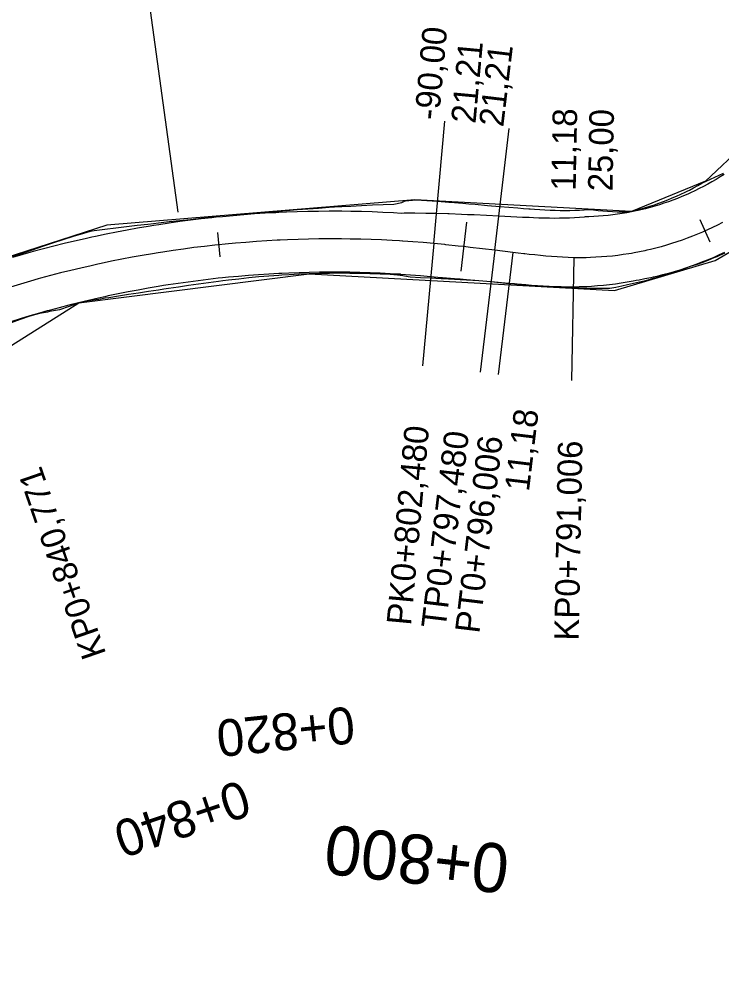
# Model space of a CAD drawing. Extents: x -636600 to -628587, y -1090963 to -1085869.
# Drawn here: x -636108.3 to -636051.1, y -1089313.1 to -1089234.3 of the extents above; entities that cross this region are included whole.
import ezdxf

# ---------------------------------------------------------------- set-up
doc = ezdxf.new("R2010")
doc.units = 0
for name, color, linetype in [('01_PARCELY_NÁVRH_PC', 7, 'Continuous'), ('HEKTOMETRY100', 7, 'Continuous'), ('HEKTOMETRY20', 7, 'Continuous'), ('HL_BODY', 7, 'Continuous'), ('POLOMERY', 7, 'Continuous'), ('situace_osa', 7, 'Continuous'), ('situace_těleso', 7, 'Continuous'), ('situace_vozovka', 7, 'Continuous'), ('VRCHOLY', 7, 'Continuous')]:
    doc.layers.add(name, color=color, linetype=linetype)

msp = doc.modelspace()

# ---------------------------------------------------------------- linework, layer by layer
at = {"layer": '01_PARCELY_NÁVRH_PC'}
for points in [[(-636046.08, -1089241.55), (-636052.43, -1089247.53), (-636058.454, -1089249.988), (-636076.096, -1089249.05), (-636101.188, -1089251.117), (-636119.943, -1089257.152), (-636149.512, -1089269.745), (-636164.917, -1089274.603), (-636179.232, -1089276.711), (-636313.095, -1089278.469), (-636321.431, -1089279.943), (-636333.47, -1089284.367), (-636357.374, -1089297.735), (-636369.172, -1089303.124), (-636380.559, -1089306.604), (-636392.467, -1089307.874), (-636420.657, -1089307.081), (-636427.033, -1089309.312), (-636432.058, -1089313.849), (-636464.006, -1089377.252)], [(-636460.781, -1089385.429), (-636441.55, -1089344.82), (-636428.989, -1089320.484), (-636425.4, -1089316.197), (-636420.459, -1089313.517), (-636409.933, -1089312.878), (-636377.423, -1089313.825), (-636327.88, -1089288.39), (-636313.39, -1089284.59), (-636167.717, -1089281.853), (-636134.697, -1089268.972), (-636128.423, -1089268.597), (-636109.985, -1089261.525), (-636103.491, -1089257.444), (-636084.709, -1089255.074), (-636059.856, -1089256.415), (-636051.656, -1089253.98), (-636046.057, -1089250.728)]]:
    msp.add_lwpolyline(points, dxfattribs=at)
at = {"layer": 'HEKTOMETRY100'}
msp.add_lwpolyline([(-636072.329, -1089254.846), (-636071.882, -1089250.871)], dxfattribs=at)
at = {"layer": 'HEKTOMETRY20'}
for points in [[(-636052.053, -1089252.491), (-636052.871, -1089250.666)], [(-636091.961, -1089253.7), (-636092.167, -1089251.711)]]:
    msp.add_lwpolyline(points, dxfattribs=at)
at = {"layer": 'HL_BODY'}
for points in [[(-636074.572, -1089252.603), (-636075.486, -1089262.562)], [(-636069.603, -1089253.152), (-636070.792, -1089263.081)], [(-636068.139, -1089253.328), (-636069.329, -1089263.257)], [(-636063.159, -1089253.757), (-636063.352, -1089263.755)]]:
    msp.add_lwpolyline(points, dxfattribs=at)
at = {"layer": 'POLOMERY'}
for points in [[(-636074.572, -1089252.603), (-636073.659, -1089242.645)], [(-636069.603, -1089253.152), (-636068.413, -1089243.223)], [(-636068.139, -1089253.328), (-636069.329, -1089263.257)], [(-636063.159, -1089253.757), (-636063.352, -1089263.755)]]:
    msp.add_lwpolyline(points, dxfattribs=at)
at = {"layer": 'situace_osa'}
msp.add_lwpolyline([(-636051.046, -1089250.89), (-636051.445, -1089251.096), (-636051.849, -1089251.294), (-636052.255, -1089251.485), (-636052.462, -1089251.579), (-636052.665, -1089251.669), (-636053.079, -1089251.845), (-636053.495, -1089252.014), (-636053.914, -1089252.175), (-636054.337, -1089252.329), (-636054.761, -1089252.475), (-636055.189, -1089252.613), (-636055.619, -1089252.744), (-636056.051, -1089252.867), (-636056.485, -1089252.982), (-636056.921, -1089253.09), (-636057.199, -1089253.154), (-636057.36, -1089253.189), (-636057.799, -1089253.281), (-636058.241, -1089253.364), (-636058.467, -1089253.404), (-636058.684, -1089253.44), (-636059.128, -1089253.508), (-636059.573, -1089253.568), (-636060.019, -1089253.62), (-636060.467, -1089253.663), (-636060.914, -1089253.699), (-636061.363, -1089253.727), (-636061.812, -1089253.746), (-636062.143, -1089253.756), (-636062.154, -1089253.756), (-636062.261, -1089253.758), (-636062.71, -1089253.761), (-636063.159, -1089253.757), (-636063.614, -1089253.744), (-636064.068, -1089253.724), (-636064.522, -1089253.697), (-636064.975, -1089253.664), (-636065.428, -1089253.625), (-636065.88, -1089253.583), (-636066.333, -1089253.536), (-636066.784, -1089253.487), (-636067.14, -1089253.446), (-636067.236, -1089253.435), (-636067.687, -1089253.382), (-636068.139, -1089253.328), (-636069.603, -1089253.152), (-636070.595, -1089253.034), (-636071.589, -1089252.917), (-636072.106, -1089252.858), (-636072.582, -1089252.805), (-636073.577, -1089252.7), (-636073.675, -1089252.69), (-636074.572, -1089252.603), (-636075.42, -1089252.53), (-636076.268, -1089252.464), (-636077.085, -1089252.408), (-636077.117, -1089252.406), (-636077.359, -1089252.391), (-636077.967, -1089252.357), (-636078.817, -1089252.315), (-636079.667, -1089252.281), (-636080.517, -1089252.256), (-636081.368, -1089252.238), (-636082.081, -1089252.23), (-636082.219, -1089252.229), (-636083.07, -1089252.227), (-636083.921, -1089252.234), (-636084.772, -1089252.249), (-636085.622, -1089252.271), (-636086.473, -1089252.302), (-636087.079, -1089252.329), (-636087.323, -1089252.341), (-636088.172, -1089252.388), (-636089.021, -1089252.443), (-636089.87, -1089252.506), (-636090.718, -1089252.576), (-636091.565, -1089252.655), (-636092.064, -1089252.706), (-636092.412, -1089252.742), (-636093.257, -1089252.837), (-636094.102, -1089252.94), (-636094.946, -1089253.051), (-636095.788, -1089253.17), (-636096.63, -1089253.297), (-636097.021, -1089253.359), (-636097.47, -1089253.432), (-636098.309, -1089253.574), (-636099.146, -1089253.725), (-636099.982, -1089253.883), (-636100.817, -1089254.05), (-636101.649, -1089254.224), (-636101.934, -1089254.286), (-636102.481, -1089254.406), (-636103.31, -1089254.596), (-636104.138, -1089254.794), (-636104.963, -1089255), (-636105.787, -1089255.214), (-636106.609, -1089255.435), (-636106.787, -1089255.484), (-636107.428, -1089255.664), (-636108.245, -1089255.901), (-636109.061, -1089256.145)], dxfattribs=at)
at = {"layer": 'situace_těleso'}
for points in [[(-636108.896, -1089253.693), (-636108.072, -1089253.401), (-636107.426, -1089253.173), (-636107.247, -1089253.11), (-636106.419, -1089252.821), (-636105.59, -1089252.533), (-636104.753, -1089252.273), (-636103.914, -1089252.016), (-636103.073, -1089251.762), (-636102.519, -1089251.596), (-636102.223, -1089251.549), (-636101.35, -1089251.439), (-636100.479, -1089251.33), (-636099.608, -1089251.224), (-636098.738, -1089251.12), (-636097.869, -1089251.018), (-636097.404, -1089250.965), (-636097, -1089250.919), (-636096.131, -1089250.821), (-636095.262, -1089250.726), (-636094.394, -1089250.633), (-636093.525, -1089250.546), (-636092.656, -1089250.468), (-636092.299, -1089250.438), (-636091.786, -1089250.398), (-636090.916, -1089250.333), (-636090.049, -1089250.24), (-636089.18, -1089250.152), (-636088.311, -1089250.068), (-636087.441, -1089249.988), (-636087.192, -1089249.966), (-636086.57, -1089249.913), (-636085.699, -1089249.841), (-636084.826, -1089249.774), (-636083.952, -1089249.712), (-636083.078, -1089249.653), (-636082.202, -1089249.599), (-636082.06, -1089249.591), (-636081.325, -1089249.55), (-636080.448, -1089249.504), (-636079.569, -1089249.465), (-636078.689, -1089249.434), (-636077.808, -1089249.406), (-636077.169, -1089249.252), (-636076.91, -1089249.13), (-636076.875, -1089249.114), (-636076.02, -1089249.054), (-636075.138, -1089249.105), (-636074.256, -1089249.163), (-636073.326, -1089249.231), (-636073.224, -1089249.239), (-636072.2, -1089249.323), (-636071.712, -1089249.364), (-636071.184, -1089249.411), (-636070.176, -1089249.5), (-636069.175, -1089249.588), (-636067.705, -1089249.708), (-636067.254, -1089249.742), (-636066.81, -1089249.776), (-636066.716, -1089249.783), (-636066.371, -1089249.807), (-636065.939, -1089249.836), (-636065.512, -1089249.861), (-636065.092, -1089249.882), (-636064.678, -1089249.898), (-636064.27, -1089249.908), (-636063.868, -1089249.911), (-636063.473, -1089249.908), (-636063.085, -1089249.896), (-636062.705, -1089249.877), (-636062.326, -1089249.847), (-636062.236, -1089249.839), (-636062.227, -1089249.838), (-636061.947, -1089249.836), (-636061.567, -1089249.855), (-636061.183, -1089249.903), (-636060.797, -1089249.942), (-636060.409, -1089249.973), (-636060.02, -1089249.996), (-636059.63, -1089250.009), (-636059.238, -1089250.014), (-636059.046, -1089250.013), (-636058.846, -1089250.01), (-636058.454, -1089249.988), (-636058.077, -1089249.892), (-636057.94, -1089249.855), (-636057.702, -1089249.789), (-636057.33, -1089249.679), (-636056.959, -1089249.564), (-636056.591, -1089249.441), (-636056.225, -1089249.313), (-636055.862, -1089249.178), (-636055.501, -1089249.038), (-636055.144, -1089248.891), (-636054.789, -1089248.738), (-636054.437, -1089248.579), (-636054.088, -1089248.415), (-636053.916, -1089248.331), (-636053.742, -1089248.245), (-636053.399, -1089248.069), (-636053.059, -1089247.887), (-636052.723, -1089247.7), (-636052.386, -1089247.514), (-636052.028, -1089247.367), (-636051.672, -1089247.211), (-636051.319, -1089247.047), (-636050.97, -1089246.875)], [(-636050.843, -1089253.385), (-636051.291, -1089253.587), (-636051.519, -1089253.685), (-636051.743, -1089253.779), (-636052.198, -1089253.961), (-636052.657, -1089254.135), (-636053.12, -1089254.298), (-636053.585, -1089254.452), (-636054.045, -1089254.621), (-636054.506, -1089254.787), (-636054.971, -1089254.946), (-636055.438, -1089255.098), (-636055.907, -1089255.242), (-636056.379, -1089255.38), (-636056.68, -1089255.463), (-636056.854, -1089255.51), (-636057.331, -1089255.633), (-636057.811, -1089255.749), (-636058.056, -1089255.805), (-636058.291, -1089255.864), (-636058.773, -1089255.978), (-636059.258, -1089256.085), (-636059.745, -1089256.181), (-636060.236, -1089256.263), (-636060.733, -1089256.263), (-636061.23, -1089256.258), (-636061.725, -1089256.261), (-636062.089, -1089256.259), (-636062.101, -1089256.259), (-636062.219, -1089256.257), (-636062.713, -1089256.247), (-636063.207, -1089256.231), (-636063.704, -1089256.208), (-636064.197, -1089256.18), (-636064.685, -1089256.148), (-636065.168, -1089256.113), (-636065.648, -1089256.076), (-636066.125, -1089256.057), (-636066.598, -1089256.031), (-636067.067, -1089255.999), (-636067.432, -1089255.97), (-636067.53, -1089255.962), (-636067.99, -1089255.92), (-636068.444, -1089255.876), (-636069.91, -1089255.721), (-636070.906, -1089255.648), (-636071.896, -1089255.583), (-636072.409, -1089255.553), (-636072.881, -1089255.527), (-636073.86, -1089255.483), (-636073.956, -1089255.48), (-636074.831, -1089255.429), (-636075.655, -1089255.392), (-636076.477, -1089255.332), (-636077.262, -1089255.201), (-636077.294, -1089255.196), (-636077.527, -1089255.166), (-636078.116, -1089255.133), (-636078.94, -1089255.095), (-636079.764, -1089255.066), (-636080.588, -1089255.045), (-636081.412, -1089255.033), (-636082.103, -1089255.03), (-636082.237, -1089255.03), (-636083.061, -1089255.036), (-636083.886, -1089255.051), (-636084.709, -1089255.074), (-636085.533, -1089255.107), (-636086.356, -1089255.149), (-636086.943, -1089255.184), (-636087.179, -1089255.199), (-636088, -1089255.259), (-636088.821, -1089255.327), (-636089.641, -1089255.405), (-636090.46, -1089255.492), (-636091.278, -1089255.586), (-636091.76, -1089255.645), (-636092.095, -1089255.687), (-636092.911, -1089255.795), (-636093.726, -1089255.908), (-636094.54, -1089256.026), (-636095.354, -1089256.146), (-636096.168, -1089256.267), (-636096.546, -1089256.323), (-636096.981, -1089256.389), (-636097.794, -1089256.512), (-636098.608, -1089256.637), (-636099.422, -1089256.764), (-636100.236, -1089256.891), (-636101.05, -1089257.02), (-636101.329, -1089257.065), (-636101.865, -1089257.151), (-636102.681, -1089257.282), (-636103.491, -1089257.444), (-636104.268, -1089257.737), (-636105.049, -1089258.007), (-636105.864, -1089258.149), (-636106.041, -1089258.183), (-636106.675, -1089258.311), (-636107.475, -1089258.513), (-636108.251, -1089258.799), (-636108.984, -1089259.071)]]:
    msp.add_lwpolyline(points, dxfattribs=at)
at = {"layer": 'situace_vozovka'}
for points in [[(-636050.909, -1089246.969), (-636051.238, -1089247.178), (-636051.571, -1089247.38), (-636051.907, -1089247.577), (-636052.247, -1089247.767), (-636052.591, -1089247.952), (-636052.937, -1089248.13), (-636053.287, -1089248.302), (-636053.639, -1089248.467), (-636053.819, -1089248.549), (-636053.995, -1089248.627), (-636054.353, -1089248.779), (-636054.714, -1089248.926), (-636055.078, -1089249.066), (-636055.444, -1089249.199), (-636055.813, -1089249.326), (-636056.183, -1089249.446), (-636056.556, -1089249.559), (-636056.931, -1089249.666), (-636057.307, -1089249.766), (-636057.686, -1089249.859), (-636057.926, -1089249.914), (-636058.066, -1089249.945), (-636058.447, -1089250.025), (-636058.83, -1089250.097), (-636059.026, -1089250.132), (-636059.214, -1089250.163), (-636059.599, -1089250.222), (-636059.985, -1089250.273), (-636060.372, -1089250.318), (-636060.76, -1089250.356), (-636061.149, -1089250.387), (-636061.537, -1089250.411), (-636061.927, -1089250.428), (-636062.214, -1089250.436), (-636062.223, -1089250.437), (-636062.316, -1089250.447), (-636062.706, -1089250.481), (-636063.097, -1089250.508), (-636063.496, -1089250.529), (-636063.901, -1089250.543), (-636064.312, -1089250.55), (-636064.729, -1089250.552), (-636065.152, -1089250.548), (-636065.579, -1089250.54), (-636066.012, -1089250.527), (-636066.45, -1089250.511), (-636066.799, -1089250.496), (-636066.893, -1089250.492), (-636067.341, -1089250.472), (-636067.794, -1089250.449), (-636069.27, -1089250.377), (-636070.274, -1089250.327), (-636071.284, -1089250.279), (-636071.812, -1089250.256), (-636072.3, -1089250.235), (-636073.322, -1089250.197), (-636073.423, -1089250.194), (-636074.349, -1089250.168), (-636075.224, -1089250.152), (-636076.1, -1089250.144), (-636076.941, -1089250.144), (-636076.974, -1089250.144), (-636077.223, -1089250.145), (-636077.846, -1089250.11), (-636078.717, -1089250.067), (-636079.589, -1089250.033), (-636080.46, -1089250.007), (-636081.332, -1089249.989), (-636082.063, -1089249.98), (-636082.205, -1089249.979), (-636083.077, -1089249.977), (-636083.949, -1089249.984), (-636084.821, -1089249.999), (-636085.693, -1089250.023), (-636086.564, -1089250.054), (-636087.186, -1089250.082), (-636087.436, -1089250.094), (-636088.307, -1089250.142), (-636089.177, -1089250.198), (-636090.047, -1089250.263), (-636090.916, -1089250.335), (-636091.784, -1089250.416), (-636092.296, -1089250.468), (-636092.652, -1089250.505), (-636093.519, -1089250.602), (-636094.385, -1089250.708), (-636095.249, -1089250.822), (-636096.113, -1089250.943), (-636096.975, -1089251.073), (-636097.377, -1089251.137), (-636097.837, -1089251.212), (-636098.696, -1089251.358), (-636099.555, -1089251.512), (-636100.412, -1089251.675), (-636101.267, -1089251.845), (-636102.121, -1089252.024), (-636102.412, -1089252.087), (-636102.973, -1089252.211), (-636103.823, -1089252.406), (-636104.671, -1089252.609), (-636105.518, -1089252.819), (-636106.362, -1089253.038), (-636107.204, -1089253.265), (-636107.387, -1089253.315), (-636108.044, -1089253.5), (-636108.882, -1089253.742)], [(-636050.874, -1089253.322), (-636051.317, -1089253.53), (-636051.543, -1089253.632), (-636051.764, -1089253.73), (-636052.215, -1089253.922), (-636052.669, -1089254.106), (-636053.126, -1089254.282), (-636053.586, -1089254.45), (-636054.049, -1089254.609), (-636054.515, -1089254.76), (-636054.983, -1089254.902), (-636055.454, -1089255.036), (-636055.928, -1089255.162), (-636056.403, -1089255.279), (-636056.706, -1089255.349), (-636056.881, -1089255.388), (-636057.36, -1089255.487), (-636057.841, -1089255.579), (-636058.088, -1089255.622), (-636058.323, -1089255.668), (-636058.805, -1089255.755), (-636059.289, -1089255.834), (-636059.775, -1089255.904), (-636060.262, -1089255.965), (-636060.75, -1089256.017), (-636061.24, -1089256.061), (-636061.73, -1089256.096), (-636062.092, -1089256.116), (-636062.104, -1089256.117), (-636062.221, -1089256.122), (-636062.713, -1089256.14), (-636063.206, -1089256.148), (-636063.702, -1089256.148), (-636064.194, -1089256.14), (-636064.683, -1089256.124), (-636065.167, -1089256.103), (-636065.648, -1089256.076), (-636066.124, -1089256.044), (-636066.596, -1089256.01), (-636067.064, -1089255.972), (-636067.429, -1089255.941), (-636067.527, -1089255.933), (-636067.986, -1089255.893), (-636068.441, -1089255.852), (-636069.91, -1089255.721), (-636070.904, -1089255.632), (-636071.892, -1089255.547), (-636072.404, -1089255.504), (-636072.874, -1089255.466), (-636073.851, -1089255.393), (-636073.947, -1089255.386), (-636074.82, -1089255.302), (-636075.642, -1089255.231), (-636076.465, -1089255.167), (-636077.257, -1089255.113), (-636077.288, -1089255.111), (-636077.523, -1089255.096), (-636078.112, -1089255.063), (-636078.936, -1089255.022), (-636079.761, -1089254.99), (-636080.586, -1089254.965), (-636081.411, -1089254.948), (-636082.102, -1089254.94), (-636082.236, -1089254.939), (-636083.062, -1089254.937), (-636083.887, -1089254.944), (-636084.712, -1089254.958), (-636085.537, -1089254.98), (-636086.362, -1089255.01), (-636086.95, -1089255.036), (-636087.186, -1089255.048), (-636088.01, -1089255.093), (-636088.834, -1089255.146), (-636089.657, -1089255.207), (-636090.479, -1089255.276), (-636091.301, -1089255.352), (-636091.785, -1089255.401), (-636092.122, -1089255.437), (-636092.942, -1089255.529), (-636093.761, -1089255.629), (-636094.58, -1089255.736), (-636095.397, -1089255.852), (-636096.213, -1089255.975), (-636096.593, -1089256.034), (-636097.028, -1089256.105), (-636097.841, -1089256.244), (-636098.654, -1089256.39), (-636099.465, -1089256.544), (-636100.274, -1089256.705), (-636101.082, -1089256.874), (-636101.357, -1089256.934), (-636101.888, -1089257.051), (-636102.692, -1089257.235), (-636103.495, -1089257.427), (-636104.296, -1089257.627), (-636105.095, -1089257.834), (-636105.892, -1089258.048), (-636106.065, -1089258.096), (-636106.686, -1089258.27), (-636107.479, -1089258.5), (-636108.27, -1089258.737), (-636109.016, -1089258.968)]]:
    msp.add_lwpolyline(points, dxfattribs=at)
at = {"layer": 'VRCHOLY'}
msp.add_lwpolyline([(-636095.395, -1089250.061), (-636098.104, -1089230.246)], dxfattribs=at)

# ---------------------------------------------------------------- texts
at = {"layer": 'HEKTOMETRY100'}
msp.add_text('0+800', height=4, rotation=173.57093, dxfattribs=at).set_placement((-636068.263, -1089301.595))
at = {"layer": 'HEKTOMETRY20'}
for s, rotation, p in [('0+820', 185.91183, (-636081.18, -1089290.284)), ('0+840', 198.64423, (-636090.191, -1089296.236))]:
    msp.add_text(s, height=3, rotation=rotation, dxfattribs=at).set_placement(p)
at = {"layer": 'HL_BODY'}
for s, rotation, p in [('PK0+802,480', 84.75814, (-636076.425, -1089283.744)), ('TP0+797,480', 83.16659, (-636073.606, -1089284.015)), ('PT0+796,006', 83.16659, (-636070.856, -1089284.405)), ('KP0+791,006', 88.89617, (-636062.76, -1089284.95)), ('KP0+840,771', 109.13524, (-636101.239, -1089286.017))]:
    msp.add_text(s, height=2, rotation=rotation, dxfattribs=at).set_placement(p)
at = {"layer": 'POLOMERY'}
for s, rotation, p in [('-90,00', 84.75814, (-636074.156, -1089242.6)), ('21,21', 84.75814, (-636071.169, -1089242.874)), ('21,21', 83.16659, (-636068.909, -1089243.164)), ('11,18', 88.89617, (-636063.007, -1089248.308)), ('25,00', 88.89617, (-636060.008, -1089248.365)), ('11,18', 83.16659, (-636066.814, -1089272.848))]:
    msp.add_text(s, height=2, rotation=rotation, dxfattribs=at).set_placement(p)

doc.saveas('drawing.dxf')
